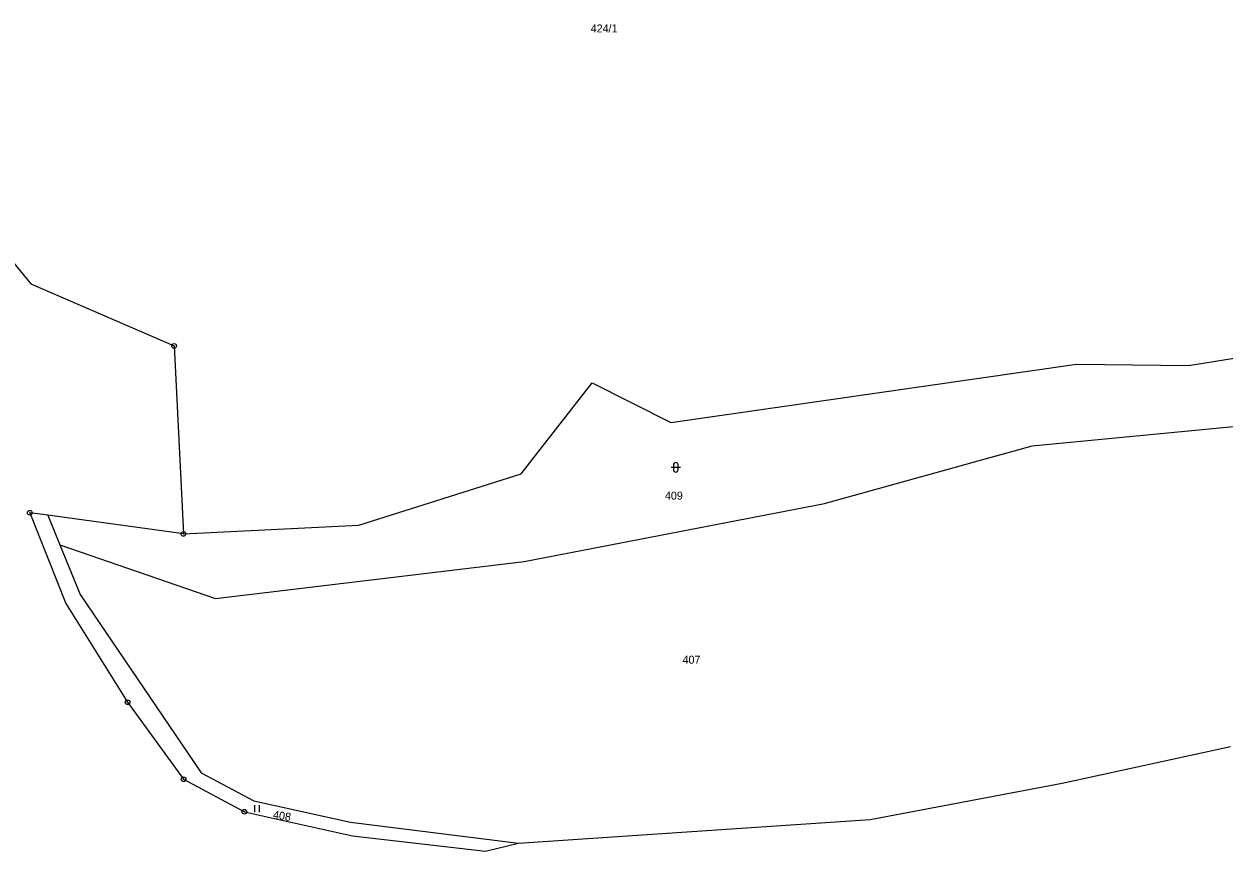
# Model space of a CAD drawing. Extents: x -744132 to -742433, y -984679 to -982287.
# Drawn here: x -743673.2 to -743418.3, y -984248.6 to -984072.9 of the extents above; entities that cross this region are included whole.
import ezdxf

# ---------------------------------------------------------------- set-up
doc = ezdxf.new("R2010")
doc.units = 0
doc.header["$LTSCALE"] = 0.68
for name, color, linetype, lineweight in [('1', 7, 'Continuous', 25), ('3', 7, 'Continuous', 25), ('8', 7, 'Continuous', 25)]:
    doc.layers.add(name, color=color, linetype=linetype, lineweight=lineweight)
doc.layers.add('2', color=7, linetype='Continuous')

msp = doc.modelspace()

# ---------------------------------------------------------------- linework, layer by layer
at = {"layer": '1'}
for p, q in [((-743676.88, -984121.83), (-743671.7, -984128.08)), ((-743671.7, -984128.08), (-743641.28, -984141.28)), ((-743641.28, -984141.28), (-743639.31, -984181.21)), ((-743425.83, -984145.48), (-743411.7, -984143.15)), ((-743535.81, -984157.56), (-743449.65, -984145.18)), ((-743449.65, -984145.18), (-743425.83, -984145.48)), ((-743567.59, -984168.46), (-743552.47, -984149.14)), ((-743552.47, -984149.14), (-743535.81, -984157.56)), ((-743459.09, -984162.52), (-743411.61, -984157.93)), ((-743503.19, -984174.73), (-743459.09, -984162.52)), ((-743602.07, -984179.38), (-743567.59, -984168.46)), ((-743566.97, -984187.07), (-743503.19, -984174.73)), ((-743671.92, -984176.73), (-743664.28, -984196.02)), ((-743668.09, -984177.26), (-743665.54, -984183.55)), ((-743639.31, -984181.21), (-743602.07, -984179.38)), ((-743665.54, -984183.55), (-743632.52, -984194.91)), ((-743665.54, -984183.55), (-743661.25, -984194.12)), ((-743632.52, -984194.91), (-743566.97, -984187.07)), ((-743661.25, -984194.12), (-743635.54, -984231.95)), ((-743664.28, -984196.02), (-743651.15, -984216.98)), ((-743651.15, -984216.98), (-743639.26, -984233.34)), ((-743452.66, -984234.18), (-743416.96, -984226.39)), ((-743639.26, -984233.34), (-743626.36, -984240.24)), ((-743635.54, -984231.95), (-743624.38, -984237.9)), ((-743493.48, -984241.88), (-743452.66, -984234.18)), ((-743624.38, -984237.9), (-743603.82, -984242.45)), ((-743626.36, -984240.24), (-743603.39, -984245.38)), ((-743603.82, -984242.45), (-743568.17, -984246.92)), ((-743568.17, -984246.92), (-743493.48, -984241.88)), ((-743603.39, -984245.38), (-743575.15, -984248.57)), ((-743575.15, -984248.57), (-743568.17, -984246.92))]:
    msp.add_line(p, q, dxfattribs=at)
msp.add_lwpolyline([(-743639.31, -984181.21), (-743668.09, -984177.26), (-743671.92, -984176.73)], dxfattribs=at)
at = {"layer": '3'}
for p, q in [((-743535.741, -984167.081), (-743533.739, -984167.081)), ((-743535.241, -984166.581), (-743535.241, -984167.582)), ((-743534.239, -984167.582), (-743534.239, -984166.581)), ((-743624.121, -984240.3), (-743624.121, -984238.8)), ((-743623.12, -984240.3), (-743623.12, -984238.8))]:
    msp.add_line(p, q, dxfattribs=at)
for centre, start, end in [((-743534.74, -984166.5809), 0, 180), ((-743534.74, -984167.5809), 180, 359.98789)]:
    msp.add_arc(centre, 0.5, start, end, dxfattribs=at)
at = {"layer": '8'}
for centre, radius in [((-743641.28, -984141.2799), 0.5), ((-743641.28, -984141.2799), 0.0303), ((-743671.92, -984176.7299), 0.5), ((-743671.92, -984176.7299), 0.0303), ((-743639.31, -984181.2099), 0.5), ((-743639.31, -984181.2099), 0.0303), ((-743651.15, -984216.9799), 0.5), ((-743651.15, -984216.9799), 0.0303), ((-743639.26, -984233.3399), 0.5), ((-743639.26, -984233.3399), 0.0303), ((-743626.36, -984240.2399), 0.5), ((-743626.36, -984240.2399), 0.0303)]:
    msp.add_circle(centre, radius, dxfattribs=at)

# ---------------------------------------------------------------- texts
at = {"layer": '2'}
for s, p in [('424/1', (-743552.81, -984074.715)), ('409', (-743537.04, -984173.945)), ('407', (-743533.3, -984208.785))]:
    msp.add_text(s, height=1.7, dxfattribs=at).set_placement(p)
msp.add_text('408', height=1.7, rotation=351, dxfattribs=at).set_placement((-743620.356, -984241.629))

doc.saveas('drawing.dxf')
